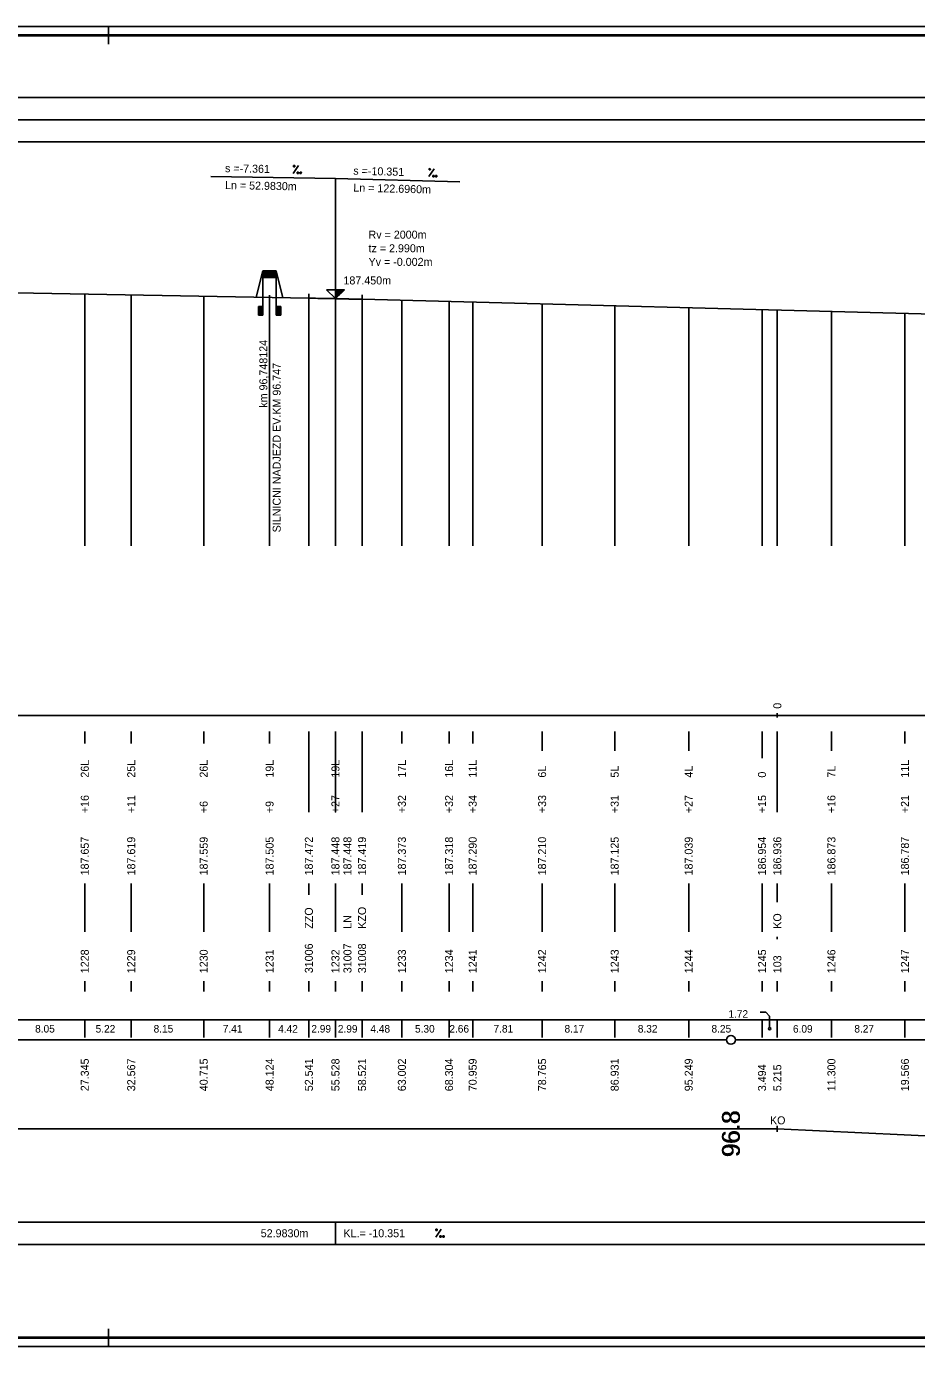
# Model space of a CAD drawing. Extents: x 0 to 10087, y -805 to 297.
# Drawn here: x 821.6 to 1021.8, y 0 to 297 of the extents above; entities that cross this region are included whole.
import ezdxf

# ---------------------------------------------------------------- set-up
doc = ezdxf.new("R2010")
doc.units = 0
for name, color, linetype in [('CARKY_HODNOT', 7, 'Continuous'), ('KRIV1_CARA', 7, 'Continuous'), ('KRIV1_TEXT', 7, 'Continuous'), ('NIVELETA_CARA', 7, 'Continuous'), ('NIVELETA_TEXT', 7, 'Continuous'), ('OBJEKTY_TEXT', 7, 'Continuous'), ('OBJEKTY_TVAR', 7, 'Continuous'), ('PREV_CARA', 7, 'Continuous'), ('PREV_TEXT', 7, 'Continuous'), ('RAM', 7, 'Continuous'), ('REZERVA', 7, 'Continuous'), ('STAN_CARA', 7, 'Continuous'), ('STAN_PAS', 7, 'Continuous'), ('STAN_TEXT', 7, 'Continuous'), ('TEXT', 7, 'Continuous'), ('TXT_C_BODU', 7, 'Continuous')]:
    doc.layers.add(name, color=color, linetype=linetype)

msp = doc.modelspace()

# ---------------------------------------------------------------- linework, layer by layer
at = {"layer": 'CARKY_HODNOT'}
for p, q in [((834.69, 180.14), (834.69, 236.79)), ((845.13, 180.14), (845.13, 236.6)), ((861.43, 180.14), (861.43, 236.3)), ((876.25, 180.14), (876.25, 236.02)), ((885.08, 180.14), (885.08, 235.86)), ((891.06, 180.14), (891.06, 235.74)), ((891.06, 180.14), (891.06, 235.74)), ((897.04, 180.14), (897.04, 235.6)), ((906, 180.14), (906, 235.36)), ((916.61, 180.14), (916.61, 235.09)), ((921.92, 180.14), (921.92, 234.95)), ((937.53, 180.14), (937.53, 234.55)), ((953.86, 180.14), (953.86, 234.12)), ((970.5, 180.14), (970.5, 233.69)), ((986.99, 180.14), (986.99, 233.27)), ((990.43, 180.14), (990.43, 233.18)), ((1002.6, 180.14), (1002.6, 232.86)), ((1019.13, 180.14), (1019.13, 232.44)), ((834.69, 135.65), (834.69, 138.35)), ((845.13, 135.65), (845.13, 138.35)), ((861.43, 135.65), (861.43, 138.35)), ((876.25, 135.65), (876.25, 138.35)), ((885.08, 126.2), (885.08, 138.35)), ((891.06, 135.65), (891.06, 138.35)), ((891.06, 126.2), (891.06, 138.35)), ((897.04, 126.2), (897.04, 138.35)), ((906, 135.65), (906, 138.35)), ((916.61, 135.65), (916.61, 138.35)), ((921.92, 135.65), (921.92, 138.35)), ((937.53, 134), (937.53, 138.35)), ((953.86, 134), (953.86, 138.35)), ((970.5, 134), (970.5, 138.35)), ((986.99, 132.35), (986.99, 138.35)), ((990.43, 126.2), (990.43, 138.35)), ((1002.6, 134), (1002.6, 138.35)), ((1019.13, 135.65), (1019.13, 138.35)), ((885.08, 120.25), (885.08, 126.2)), ((891.06, 120.25), (891.06, 126.2)), ((897.04, 120.25), (897.04, 126.2)), ((990.43, 120.25), (990.43, 126.2)), ((834.69, 93.3), (834.69, 104.2)), ((845.13, 93.3), (845.13, 104.2)), ((861.43, 93.3), (861.43, 104.2)), ((876.25, 93.3), (876.25, 104.2)), ((885.08, 101.65), (885.08, 104.2)), ((891.06, 93.3), (891.06, 104.2)), ((891.06, 100), (891.06, 104.2)), ((897.04, 101.65), (897.04, 104.2)), ((906, 93.3), (906, 104.2)), ((916.61, 93.3), (916.61, 104.2)), ((921.92, 93.3), (921.92, 104.2)), ((937.53, 93.3), (937.53, 104.2)), ((953.86, 93.3), (953.86, 104.2)), ((970.5, 93.3), (970.5, 104.2)), ((986.99, 93.3), (986.99, 104.2)), ((990.43, 100), (990.43, 104.2)), ((1002.6, 93.3), (1002.6, 104.2)), ((1019.13, 93.3), (1019.13, 104.2)), ((990.43, 91.65), (990.43, 92.2)), ((834.69, 79.9), (834.69, 82.2)), ((845.13, 79.9), (845.13, 82.2)), ((861.43, 79.9), (861.43, 82.2)), ((876.25, 79.9), (876.25, 82.2)), ((885.08, 79.9), (885.08, 82.2)), ((891.06, 79.9), (891.06, 82.2)), ((891.06, 79.9), (891.06, 82.2)), ((897.04, 79.9), (897.04, 82.2)), ((906, 79.9), (906, 82.2)), ((916.61, 79.9), (916.61, 82.2)), ((921.92, 79.9), (921.92, 82.2)), ((937.53, 79.9), (937.53, 82.2)), ((953.86, 79.9), (953.86, 82.2)), ((970.5, 79.9), (970.5, 82.2)), ((986.99, 79.9), (986.99, 82.2)), ((990.43, 79.9), (990.43, 82.2)), ((1002.6, 79.9), (1002.6, 82.2)), ((1019.13, 79.9), (1019.13, 82.2))]:
    msp.add_line(p, q, dxfattribs=at)
at = {"layer": 'KRIV1_CARA'}
for p, q in [((566.39, 49), (990.43, 49)), ((990.43, 49), (990.43, 49.7)), ((990.43, 49), (1094.43, 44)), ((990.43, 49), (990.43, 48.3))]:
    msp.add_line(p, q, dxfattribs=at)
at = {"layer": 'NIVELETA_CARA'}
for p, q in [((300, 281), (8321.33, 281)), ((300, 276), (8321.33, 276)), ((300, 271), (8321.33, 271)), ((891.06, 262.75), (863.06, 263.27)), ((891.06, 235.75), (891.06, 262.75)), ((891.06, 262.75), (919.06, 262.03)), ((891.06, 235.75), (889.06, 237.75)), ((889.06, 237.75), (893.06, 237.75)), ((891.06, 235.75), (891.06, 237.75)), ((893.06, 237.75), (891.06, 235.75)), ((891.13, 235.82), (891.13, 237.75)), ((891.2, 235.88), (891.2, 237.75)), ((891.26, 235.95), (891.26, 237.75)), ((891.33, 236.02), (891.33, 237.75)), ((891.4, 236.08), (891.4, 237.75)), ((891.46, 236.15), (891.46, 237.75)), ((891.53, 236.22), (891.53, 237.75)), ((891.6, 236.28), (891.6, 237.75)), ((891.66, 236.35), (891.66, 237.75)), ((891.73, 236.42), (891.73, 237.75)), ((891.8, 236.48), (891.8, 237.75)), ((891.86, 236.55), (891.86, 237.75)), ((891.93, 236.62), (891.93, 237.75)), ((892, 236.68), (892, 237.75)), ((892.06, 236.75), (892.06, 237.75)), ((892.13, 236.82), (892.13, 237.75)), ((892.2, 236.88), (892.2, 237.75)), ((892.26, 236.95), (892.26, 237.75)), ((892.33, 237.02), (892.33, 237.75)), ((892.4, 237.08), (892.4, 237.75)), ((892.46, 237.15), (892.46, 237.75)), ((892.53, 237.22), (892.53, 237.75)), ((892.6, 237.28), (892.6, 237.75)), ((892.66, 237.35), (892.66, 237.75)), ((892.73, 237.42), (892.73, 237.75)), ((892.8, 237.48), (892.8, 237.75)), ((892.86, 237.55), (892.86, 237.75)), ((892.93, 237.62), (892.93, 237.75)), ((893, 237.68), (893, 237.75)), ((797.84, 237.47), (885.08, 235.86)), ((885.08, 235.86), (885.08, 236.86)), ((885.08, 235.86), (891.06, 235.75)), ((885.08, 235.86), (885.58, 235.85)), ((885.58, 235.85), (886.08, 235.84)), ((886.08, 235.84), (886.58, 235.83)), ((886.58, 235.83), (887.08, 235.82)), ((887.08, 235.82), (887.58, 235.81)), ((887.58, 235.81), (888.08, 235.8)), ((888.08, 235.8), (888.58, 235.79)), ((888.58, 235.79), (889.08, 235.78)), ((889.08, 235.78), (889.58, 235.77)), ((889.58, 235.77), (890.08, 235.76)), ((890.08, 235.76), (890.58, 235.75)), ((890.58, 235.75), (891.06, 235.74)), ((891.06, 235.75), (897.04, 235.6)), ((891.06, 235.74), (891.56, 235.73)), ((891.56, 235.73), (892.06, 235.72)), ((892.06, 235.72), (892.56, 235.7)), ((892.56, 235.7), (893.06, 235.69)), ((893.06, 235.69), (893.56, 235.68)), ((893.56, 235.68), (894.06, 235.67)), ((894.06, 235.67), (894.56, 235.66)), ((894.56, 235.66), (895.06, 235.65)), ((895.06, 235.65), (895.56, 235.63)), ((895.56, 235.63), (896.06, 235.62)), ((896.06, 235.62), (896.56, 235.61)), ((896.56, 235.61), (897.04, 235.6)), ((897.04, 235.6), (897.04, 236.6)), ((897.04, 235.6), (1119.06, 229.85)), ((500, 28), (8321.33, 28)), ((891.06, 23), (891.06, 28)), ((500, 23), (8321.33, 23))]:
    msp.add_line(p, q, dxfattribs=at)
at = {"layer": 'NIVELETA_TEXT'}
for p, q in [((881.56, 263.93), (882.78, 265.7)), ((881.59, 265.72), (881.59, 265.42)), ((881.6, 265.72), (881.59, 265.72)), ((881.59, 265.42), (881.89, 265.42)), ((881.89, 265.72), (881.6, 265.72)), ((881.89, 265.42), (881.89, 265.72)), ((912.06, 263.21), (913.29, 264.97)), ((912.11, 265), (912.1, 264.71)), ((912.1, 264.71), (912.39, 264.7)), ((912.4, 264.99), (912.11, 265)), ((912.11, 265), (912.11, 265)), ((912.39, 264.7), (912.4, 264.99)), ((882.48, 264.21), (882.47, 263.91)), ((882.47, 263.91), (882.77, 263.91)), ((882.77, 264.2), (882.48, 264.21)), ((882.48, 264.21), (882.48, 264.2)), ((882.77, 263.91), (882.77, 264.2)), ((883.09, 264.2), (883.08, 263.9)), ((883.08, 263.9), (883.38, 263.89)), ((883.1, 264.2), (883.09, 264.19)), ((883.39, 264.19), (883.1, 264.2)), ((883.38, 263.89), (883.39, 264.19)), ((912.98, 263.48), (912.97, 263.19)), ((912.98, 263.48), (912.97, 263.48)), ((912.97, 263.19), (913.26, 263.18)), ((913.27, 263.47), (912.98, 263.48)), ((913.26, 263.18), (913.27, 263.47)), ((913.59, 263.47), (913.58, 263.17)), ((913.58, 263.17), (913.88, 263.16)), ((913.89, 263.46), (913.59, 263.47)), ((913.59, 263.47), (913.59, 263.46)), ((913.88, 263.16), (913.89, 263.46)), ((913.66, 24.6), (914.85, 26.4)), ((913.66, 26.4), (913.66, 26.1)), ((913.67, 26.4), (913.66, 26.39)), ((913.66, 26.1), (913.96, 26.1)), ((913.96, 26.4), (913.67, 26.4)), ((913.96, 26.1), (913.96, 26.4)), ((914.57, 24.9), (914.57, 24.6)), ((914.58, 24.9), (914.57, 24.89)), ((914.57, 24.6), (914.87, 24.6)), ((914.87, 24.9), (914.58, 24.9)), ((914.87, 24.6), (914.87, 24.9)), ((915.19, 24.9), (915.19, 24.6)), ((915.48, 24.9), (915.19, 24.9)), ((915.19, 24.9), (915.19, 24.89)), ((915.19, 24.6), (915.48, 24.6)), ((915.48, 24.6), (915.48, 24.9))]:
    msp.add_line(p, q, dxfattribs=at)
at = {"layer": 'OBJEKTY_TVAR'}
for p, q in [((873.25, 236.08), (874.75, 242.02)), ((874.75, 232.02), (874.75, 242.02)), ((874.75, 242.02), (877.75, 242.02)), ((874.75, 241.82), (877.75, 241.82)), ((874.75, 241.62), (877.75, 241.62)), ((874.75, 241.42), (877.75, 241.42)), ((874.75, 241.22), (877.75, 241.22)), ((874.75, 241.02), (877.75, 241.02)), ((874.75, 240.82), (877.75, 240.82)), ((874.75, 240.62), (877.75, 240.62)), ((877.75, 242.02), (877.75, 232.02)), ((879.25, 235.97), (877.75, 242.02)), ((874.75, 240.52), (877.75, 240.52)), ((876.25, 235.52), (876.25, 236.52)), ((874.75, 234.02), (873.75, 234.02)), ((873.75, 234.02), (873.75, 232.02)), ((873.75, 232.02), (874.75, 232.02)), ((874, 234.02), (874, 232.02)), ((874.25, 234.02), (874.25, 232.02)), ((874.5, 234.02), (874.5, 232.02)), ((878.75, 234.02), (877.75, 234.02)), ((877.75, 232.02), (878.75, 232.02)), ((878, 234.02), (878, 232.02)), ((878.25, 234.02), (878.25, 232.02)), ((878.5, 234.02), (878.5, 232.02)), ((878.75, 232.02), (878.75, 234.02))]:
    msp.add_line(p, q, dxfattribs=at)
at = {"layer": 'PREV_CARA'}
for p, q in [((499.98, 142), (990.43, 142)), ((990.43, 142), (1094.43, 142))]:
    msp.add_line(p, q, dxfattribs=at)
at = {"layer": 'PREV_TEXT'}
msp.add_line((990.43, 141.5), (990.43, 142.5), dxfattribs=at)
msp.add_line((990.43, 141.5), (990.43, 142.5), dxfattribs=at)
at = {"layer": 'RAM'}
for p, q in [((8636.33, 297), (0, 297)), ((840, 293), (840, 297)), ((8634.33, 295.1), (2, 295.1)), ((8634.33, 295), (2, 295)), ((8634.33, 294.9), (2, 294.9)), ((840, 0), (840, 4)), ((0, 0), (8636.33, 0)), ((2, 2.1), (8634.33, 2.1)), ((2, 2), (8634.33, 2)), ((2, 1.9), (8634.33, 1.9))]:
    msp.add_line(p, q, dxfattribs=at)
at = {"layer": 'REZERVA'}
msp.add_circle((980, 69), 1, dxfattribs=at)
at = {"layer": 'STAN_CARA'}
for p, q in [((781, 69), (979, 69)), ((981, 69), (1179, 69))]:
    msp.add_line(p, q, dxfattribs=at)
at = {"layer": 'STAN_PAS'}
for p, q in [((987.86, 75.2), (986.58, 75.2)), ((988.71, 74.35), (987.86, 75.2)), ((988.71, 71.75), (988.71, 74.35)), ((300, 73.5), (8321.33, 73.5)), ((834.69, 69.5), (834.69, 73.5)), ((845.13, 69.5), (845.13, 73.5)), ((861.43, 69.5), (861.43, 73.5)), ((876.25, 69.5), (876.25, 73.5)), ((885.08, 69.5), (885.08, 73.5)), ((891.06, 69.5), (891.06, 73.5)), ((891.06, 69.5), (891.06, 73.5)), ((897.04, 69.5), (897.04, 73.5)), ((906, 69.5), (906, 73.5)), ((916.61, 69.5), (916.61, 73.5)), ((921.92, 69.5), (921.92, 73.5)), ((937.53, 69.5), (937.53, 73.5)), ((953.86, 69.5), (953.86, 73.5)), ((970.5, 69.5), (970.5, 73.5)), ((986.99, 69.5), (986.99, 73.5)), ((990.43, 69.5), (990.43, 73.5)), ((1002.6, 69.5), (1002.6, 73.5)), ((1019.13, 69.5), (1019.13, 73.5))]:
    msp.add_line(p, q, dxfattribs=at)
msp.add_circle((988.71, 71.5), 0.25, dxfattribs=at)

# ---------------------------------------------------------------- texts
at = {"layer": 'KRIV1_TEXT'}
msp.add_text('KO', height=1.8, dxfattribs=at).set_placement((988.78, 50))
at = {"layer": 'NIVELETA_TEXT'}
for s, rotation, p in [('s =-7.361', 358.9458, (866.21, 264.21)), ('s =-10.351', 358.5177, (895.06, 263.65)), ('Ln = 52.9830m', 358.9458, (866.21, 260.41)), ('Ln = 122.6960m', 358.5177, (895.06, 259.85))]:
    msp.add_text(s, height=1.8, rotation=rotation, dxfattribs=at).set_placement(p)
for s, p in [('Rv = 2000m', (898.5, 249.25)), ('tz = 2.990m', (898.5, 246.19)), ('Yv = -0.002m', (898.5, 243.13)), ('187.450m', (892.86, 238.95)), ('52.9830m', (874.26, 24.6)), ('KL.= -10.351', (892.86, 24.6))]:
    msp.add_text(s, height=1.8, dxfattribs=at).set_placement(p)
at = {"layer": 'OBJEKTY_TEXT'}
for s, p in [('km 96,748124', (875.75, 211.22)), ('SILNICNI NADJEZD EV.KM 96.747', (878.75, 183.17))]:
    msp.add_text(s, height=1.8, rotation=90, dxfattribs=at).set_placement(p)
at = {"layer": 'PREV_TEXT'}
msp.add_text('0', height=1.8, rotation=90, dxfattribs=at).set_placement((991.33, 143.5))
at = {"layer": 'STAN_TEXT'}
for s, p in [('1.72', (979.43, 73.98)), ('8.05', (823.52, 70.65)), ('5.22', (837.13, 70.64)), ('8.15', (850.17, 70.65)), ('7.41', (865.72, 70.65)), ('4.42', (878.18, 70.62)), ('2.99', (885.64, 70.65)), ('2.99', (891.6, 70.64)), ('4.48', (898.92, 70.64)), ('5.30', (908.95, 70.64)), ('2.66', (916.68, 70.64)), ('7.81', (926.61, 70.65)), ('8.17', (942.58, 70.65)), ('8.32', (959.06, 70.65)), ('8.25', (975.63, 70.65)), ('6.09', (993.95, 70.63)), ('8.27', (1007.75, 70.65))]:
    msp.add_text(s, height=1.7, dxfattribs=at).set_placement(p)
for s, height, p in [('27.345', 1.8, (835.59, 57.45)), ('32.567', 1.8, (846.03, 57.45)), ('40.715', 1.8, (862.33, 57.45)), ('48.124', 1.8, (877.15, 57.45)), ('52.541', 1.8, (885.98, 57.45)), ('55.528', 1.8, (891.96, 57.45)), ('58.521', 1.8, (897.94, 57.45)), ('63.002', 1.8, (906.9, 57.45)), ('68.304', 1.8, (917.51, 57.45)), ('70.959', 1.8, (922.82, 57.45)), ('78.765', 1.8, (938.43, 57.45)), ('86.931', 1.8, (954.76, 57.45)), ('95.249', 1.8, (971.4, 57.45)), ('3.494', 1.8, (987.89, 57.45)), ('5.215', 1.8, (991.33, 57.45)), ('11.300', 1.8, (1003.5, 57.45)), ('19.566', 1.8, (1020.03, 57.45)), ('    96.8', 4, (982, 36.84)), ('    96.8', 4, (982, 36.74)), ('    96.8', 4, (982, 36.64))]:
    msp.add_text(s, height=height, rotation=90, dxfattribs=at).set_placement(p)
at = {"layer": 'TEXT'}
for s, p in [('26L', (835.59, 128)), ('25L', (846.03, 128)), ('26L', (862.33, 128)), ('19L', (877.15, 128)), ('19L', (891.96, 128)), ('17L', (906.9, 128)), ('16L', (917.51, 128)), ('11L', (922.82, 128)), ('11L', (1020.03, 128)), ('6L', (938.43, 128)), ('5L', (954.76, 128)), ('4L', (971.4, 128)), ('0', (987.89, 128)), ('7L', (1003.5, 128)), ('+16', (835.59, 120)), ('+11', (846.03, 120)), ('+6', (862.33, 120)), ('+9', (877.15, 120)), ('+27', (891.96, 120)), ('+32', (906.9, 120)), ('+32', (917.51, 120)), ('+34', (922.82, 120)), ('+33', (938.43, 120)), ('+31', (954.76, 120)), ('+27', (971.4, 120)), ('+15', (987.89, 120)), ('+16', (1003.5, 120)), ('+21', (1020.03, 120)), ('187.657', (835.59, 106)), ('187.619', (846.03, 106)), ('187.559', (862.33, 106)), ('187.505', (877.15, 106)), ('187.472', (885.98, 106)), ('187.448', (891.96, 106)), ('187.448', (894.66, 106)), ('187.419', (897.94, 106)), ('187.373', (906.9, 106)), ('187.318', (917.51, 106)), ('187.290', (922.82, 106)), ('187.210', (938.43, 106)), ('187.125', (954.76, 106)), ('187.039', (971.4, 106)), ('186.954', (987.89, 106)), ('186.936', (991.33, 106)), ('186.873', (1003.5, 106)), ('186.787', (1020.03, 106)), ('ZZO', (885.98, 94)), ('KZO', (897.94, 94)), ('LN', (894.66, 94)), ('KO', (991.33, 94))]:
    msp.add_text(s, height=1.8, rotation=90, dxfattribs=at).set_placement(p)
at = {"layer": 'TXT_C_BODU'}
for s, p in [('1228', (835.59, 84)), ('1229', (846.03, 84)), ('1230', (862.33, 84)), ('1231', (877.15, 84)), ('31006', (885.98, 84)), ('1232', (891.96, 84)), ('31007', (894.66, 84)), ('31008', (897.94, 84)), ('1233', (906.9, 84)), ('1234', (917.51, 84)), ('1241', (922.82, 84)), ('1242', (938.43, 84)), ('1243', (954.76, 84)), ('1244', (971.4, 84)), ('1245', (987.89, 84)), ('1246', (1003.5, 84)), ('1247', (1020.03, 84)), ('103', (991.33, 84))]:
    msp.add_text(s, height=1.8, rotation=90, dxfattribs=at).set_placement(p)

doc.saveas('drawing.dxf')
